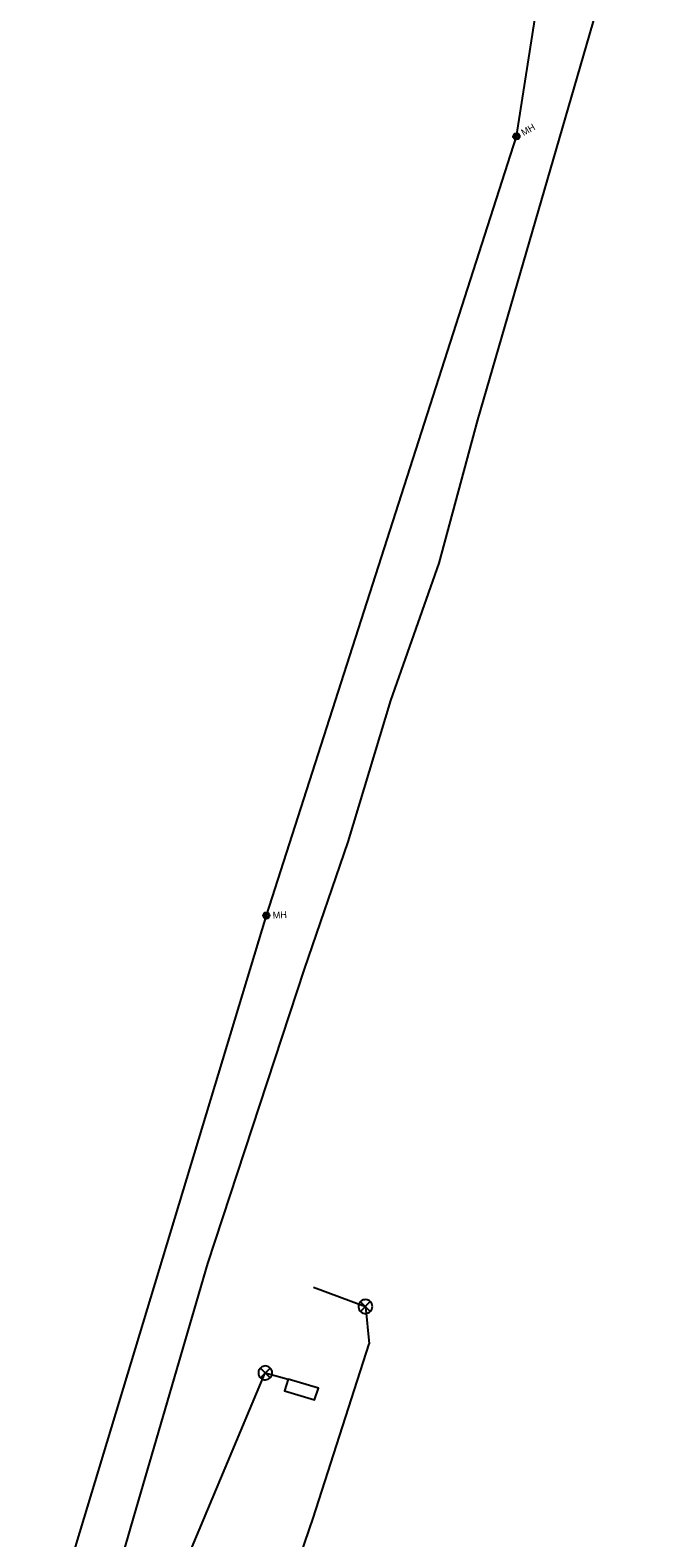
# Model space of a CAD drawing. Extents: x 600849 to 606371, y 330010 to 403088.
# Drawn here: x 602439 to 602738, y 366347 to 367065 of the extents above; entities that cross this region are included whole.
import ezdxf

# ---------------------------------------------------------------- set-up
doc = ezdxf.new("R2010")
doc.units = 0
for name, color, linetype in [('E_SIG', 7, 'Continuous'), ('E_SIG_Conduit', 7, 'Continuous'), ('E_UTL_FO_UG_QWEST', 7, 'Continuous'), ('E_UTL_Loop_UG', 7, 'Continuous'), ('E_UTL_SAN_MH', 7, 'Continuous'), ('E_UTL_SAN_UG', 7, 'Continuous')]:
    doc.layers.add(name, color=color, linetype=linetype)

msp = doc.modelspace()

# ---------------------------------------------------------------- linework, layer by layer
at = {"layer": 'E_SIG'}
for points in [[(602602.12, 366457.23), (602602.07, 366457.85), (602601.89, 366458.45), (602601.6, 366459.01), (602601.21, 366459.5), (602600.74, 366459.92), (602600.2, 366460.23), (602599.6, 366460.43), (602598.98, 366460.52), (602598.36, 366460.49), (602597.75, 366460.35), (602597.17, 366460.09), (602596.66, 366459.72), (602596.23, 366459.27), (602595.89, 366458.74), (602595.66, 366458.16), (602595.54, 366457.54), (602595.54, 366456.91), (602595.66, 366456.3), (602595.89, 366455.72), (602596.23, 366455.19), (602596.66, 366454.73), (602597.17, 366454.37), (602597.75, 366454.11), (602598.36, 366453.96), (602598.98, 366453.93), (602599.6, 366454.02), (602600.2, 366454.23), (602600.74, 366454.54), (602601.21, 366454.95), (602601.6, 366455.44), (602601.89, 366456), (602602.07, 366456.6), (602602.12, 366457.23)], [(602601.09, 366459.56), (602596.48, 366454.9)], [(602596.48, 366459.51), (602601.13, 366454.86)], [(602554.47, 366425.63), (602554.42, 366426.25), (602554.24, 366426.85), (602553.95, 366427.41), (602553.56, 366427.9), (602553.09, 366428.32), (602552.55, 366428.63), (602551.95, 366428.83), (602551.33, 366428.92), (602550.71, 366428.89), (602550.1, 366428.75), (602549.52, 366428.49), (602549.01, 366428.12), (602548.58, 366427.67), (602548.24, 366427.14), (602548.01, 366426.56), (602547.89, 366425.94), (602547.89, 366425.31), (602548.01, 366424.7), (602548.24, 366424.12), (602548.58, 366423.59), (602549.01, 366423.13), (602549.52, 366422.77), (602550.1, 366422.51), (602550.71, 366422.36), (602551.33, 366422.33), (602551.95, 366422.42), (602552.55, 366422.63), (602553.09, 366422.94), (602553.56, 366423.35), (602553.95, 366423.84), (602554.24, 366424.4), (602554.42, 366425), (602554.47, 366425.63)], [(602444.08, 366197.66), (602463.84, 366217.68), (602551.17, 366425.63)], [(602553.44, 366427.96), (602548.83, 366423.3)], [(602548.83, 366427.91), (602553.48, 366423.26)]]:
    msp.add_lwpolyline(points, dxfattribs=at)
at = {"layer": 'E_SIG_Conduit'}
for points in [[(602598.82, 366457.23), (602600.62, 366439.43)], [(602539.83, 366089.85), (602535.03, 366103.86), (602535.64, 366147.43), (602535.54, 366163.03), (602524.08, 366180.95), (602523.87, 366206.98), (602531.76, 366233.28), (602573.99, 366356.53), (602600.62, 366439.43)]]:
    msp.add_lwpolyline(points, dxfattribs=at)
at = {"layer": 'E_UTL_FO_UG_QWEST'}
msp.add_lwpolyline([(602663.52, 365177.69), (602650.65, 365285.28), (602592.43, 365610.5), (602562.02, 365686.34), (602535.62, 365782.53), (602451.17, 366024.36), (602445.13, 366073.09), (602443.7, 366086.4), (602447.69, 366194.1), (602457.31, 366248.79), (602488.78, 366357.55), (602523.81, 366477.73), (602569.76, 366617.88), (602590.54, 366678.47), (602610.84, 366745.71), (602633.97, 366810.99), (602652.24, 366879.2), (602722.88, 367122.58)], dxfattribs=at)
at = {"layer": 'E_UTL_Loop_UG'}
for points in [[(602574.1, 366466.49), (602598.82, 366457.23)], [(602551.17, 366425.63), (602551.17, 366425.63), (602551.17, 366425.63), (602562.11, 366422.64), (602560.26, 366417.06), (602574.63, 366412.84), (602576.46, 366418.42), (602562.11, 366422.64)]]:
    msp.add_lwpolyline(points, dxfattribs=at)
at = {"layer": 'E_UTL_SAN_MH'}
for centre, radius in [((602670.68, 367014.18), 1.5), ((602670.68, 367014.18), 1.2), ((602670.68, 367014.18), 0.45), ((602551.71, 366643.32), 1.5), ((602551.71, 366643.32), 1.2), ((602551.71, 366643.32), 0.45)]:
    msp.add_circle(centre, radius, dxfattribs=at)
at = {"layer": 'E_UTL_SAN_UG'}
for p, q in [((602670.68, 367014.18), (602737.95, 367445.27)), ((602551.71, 366643.32), (602670.67, 367014.21)), ((602439.3, 366271.86), (602551.71, 366643.32))]:
    msp.add_line(p, q, dxfattribs=at)

# ---------------------------------------------------------------- texts
at = {"layer": 'E_UTL_SAN_MH'}
for rotation, p in [(29.9728, (602674.09, 367014.28)), (2.80453, (602554.79, 366641.85))]:
    msp.add_text('MH', height=3.24, rotation=rotation, dxfattribs=at).set_placement(p)

doc.saveas('drawing.dxf')
